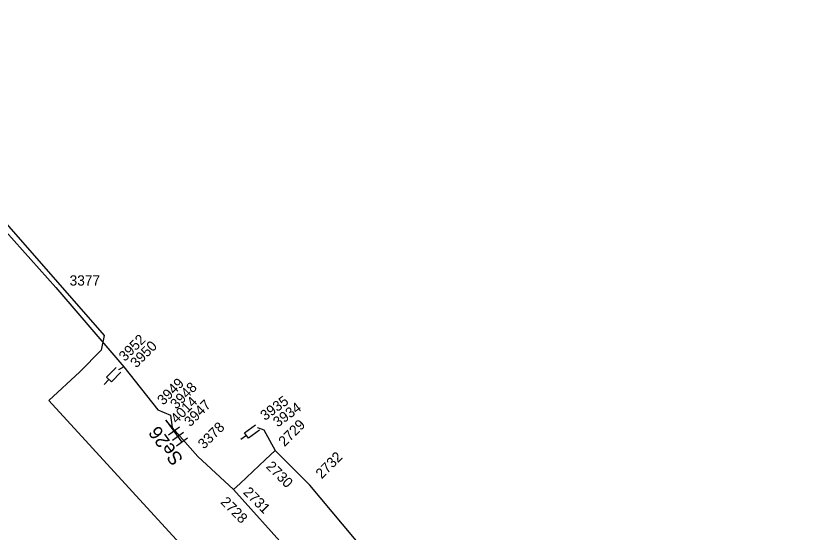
# Model space of a CAD drawing. Extents: x -535557 to -534097, y -1142175 to -1136716.
# Drawn here: x -535031.4 to -534973.3, y -1138821.4 to -1138783.6 of the extents above; entities that cross this region are included whole.
import ezdxf

# ---------------------------------------------------------------- set-up
doc = ezdxf.new("R2010")
doc.units = 0
for name, color, linetype in [('Default', 7, 'Continuous'), ('GIS_vektor_sdelovaci_kabely_CD', 7, 'Continuous'), ('SS_SZDC', 7, 'Continuous')]:
    doc.layers.add(name, color=color, linetype=linetype)

# ---------------------------------------------------------------- blocks, each defined once
blk = doc.blocks.new('POINT_DISPLAY')
at = {"layer": 'Default'}
blk.add_line((0, 0), (0, 0), dxfattribs=at)

msp = doc.modelspace()

# ---------------------------------------------------------------- linework, layer by layer
at = {"layer": 'GIS_vektor_sdelovaci_kabely_CD'}
msp.add_lwpolyline([(-535045.462, -1138783.573), (-535024.919, -1138807.012), (-535025.147, -1138808.084), (-535026.712, -1138809.655), (-535028.973, -1138811.759), (-535019.653, -1138821.946), (-535013.243, -1138828.352), (-535004.947, -1138836.978), (-535003.244, -1138839.172), (-535001.501, -1138841.015), (-535000.173, -1138842.612), (-534990.361, -1138853.189), (-534981.326, -1138863.381), (-534980.378, -1138863.98), (-534973.325, -1138870.913)], dxfattribs=at)
at = {"layer": 'SS_SZDC'}
for p, q in [((-535038.659, -1138792.1), (-535028.46, -1138803.489)), ((-535028.46, -1138803.489), (-535023.489, -1138809.299)), ((-535024.753, -1138810.05), (-535024.046, -1138809.343)), ((-535023.693, -1138809.696), (-535024.4, -1138810.403)), ((-535023.489, -1138809.299), (-535023.869, -1138809.52)), ((-535023.489, -1138809.299), (-535021, -1138812.45)), ((-535024.577, -1138810.227), (-535024.93, -1138810.58)), ((-535024.4, -1138810.403), (-535024.753, -1138810.05)), ((-535021, -1138812.45), (-535020.069, -1138812.84)), ((-535019.939, -1138813.739), (-535020.399, -1138813.2)), ((-535020.399, -1138813.2), (-535019.224, -1138814.818)), ((-535020.069, -1138812.84), (-535019.939, -1138813.739)), ((-535019.407, -1138813.715), (-535020.216, -1138814.302)), ((-535019.939, -1138813.739), (-535018.05, -1138815.879)), ((-535014.645, -1138814.125), (-535013.836, -1138813.537)), ((-535013.689, -1138813.739), (-535013.22, -1138813.909)), ((-535019.113, -1138814.119), (-535019.922, -1138814.707)), ((-535014.499, -1138814.327), (-535014.903, -1138814.621)), ((-535014.352, -1138814.53), (-535014.645, -1138814.125)), ((-535013.543, -1138813.942), (-535014.352, -1138814.53)), ((-535013.22, -1138813.909), (-535012.399, -1138815.43)), ((-535018.819, -1138814.524), (-535019.628, -1138815.111)), ((-535012.399, -1138815.43), (-535013.09, -1138816.09)), ((-535009.85, -1138817.979), (-535012.399, -1138815.43)), ((-535018.05, -1138815.879), (-535015.449, -1138818.299)), ((-535013.09, -1138816.09), (-535014.97, -1138817.86)), ((-535014.97, -1138817.86), (-535015.449, -1138818.299)), ((-535015.449, -1138818.299), (-535009.35, -1138825.079)), ((-535004.329, -1138824.54), (-535009.85, -1138817.979))]:
    msp.add_line(p, q, dxfattribs=at)

# ---------------------------------------------------------------- block references
for p in [(-535028.46, -1138803.489), (-535023.869, -1138809.52), (-535023.489, -1138809.299), (-535021, -1138812.45), (-535020.399, -1138813.2), (-535020.069, -1138812.84), (-535019.939, -1138813.739), (-535013.689, -1138813.739), (-535013.22, -1138813.909), (-535012.399, -1138815.43), (-535018.05, -1138815.879), (-535013.09, -1138816.09), (-535014.97, -1138817.86), (-535015.449, -1138818.299), (-535009.85, -1138817.979)]:
    msp.add_blockref('POINT_DISPLAY', p, dxfattribs=at)

# ---------------------------------------------------------------- texts
msp.add_text('3377', height=0.75, dxfattribs=at).set_placement((-535027.46, -1138803.339))
for s, height, rotation, p in [('3952', 0.75, 45, (-535023.409, -1138808.946)), ('3950', 0.75, 45, (-535022.567, -1138809.421)), ('3949', 0.75, 45, (-535020.593, -1138812.15)), ('3948', 0.75, 45, (-535019.642, -1138812.447)), ('4014', 0.75, 45, (-535019.611, -1138813.501)), ('3935', 0.75, 36, (-535013.142, -1138813.274)), ('3947', 0.75, 45, (-535018.619, -1138813.736)), ('3934', 0.75, 36, (-535012.205, -1138813.752)), ('2729', 0.75, 45, (-535011.706, -1138815.187)), ('Se26', 1, 126.37566, (-535019.087, -1138816.054)), ('3378', 0.75, 45, (-535017.612, -1138815.37)), ('2732', 0.75, 45, (-535008.979, -1138817.55)), ('2730', 0.75, 315, (-535013.124, -1138816.652)), ('2731', 0.75, 315, (-535014.787, -1138818.543)), ('2728', 0.75, 315, (-535016.449, -1138819.26))]:
    msp.add_text(s, height=height, rotation=rotation, dxfattribs=at).set_placement(p)

doc.saveas('drawing.dxf')
